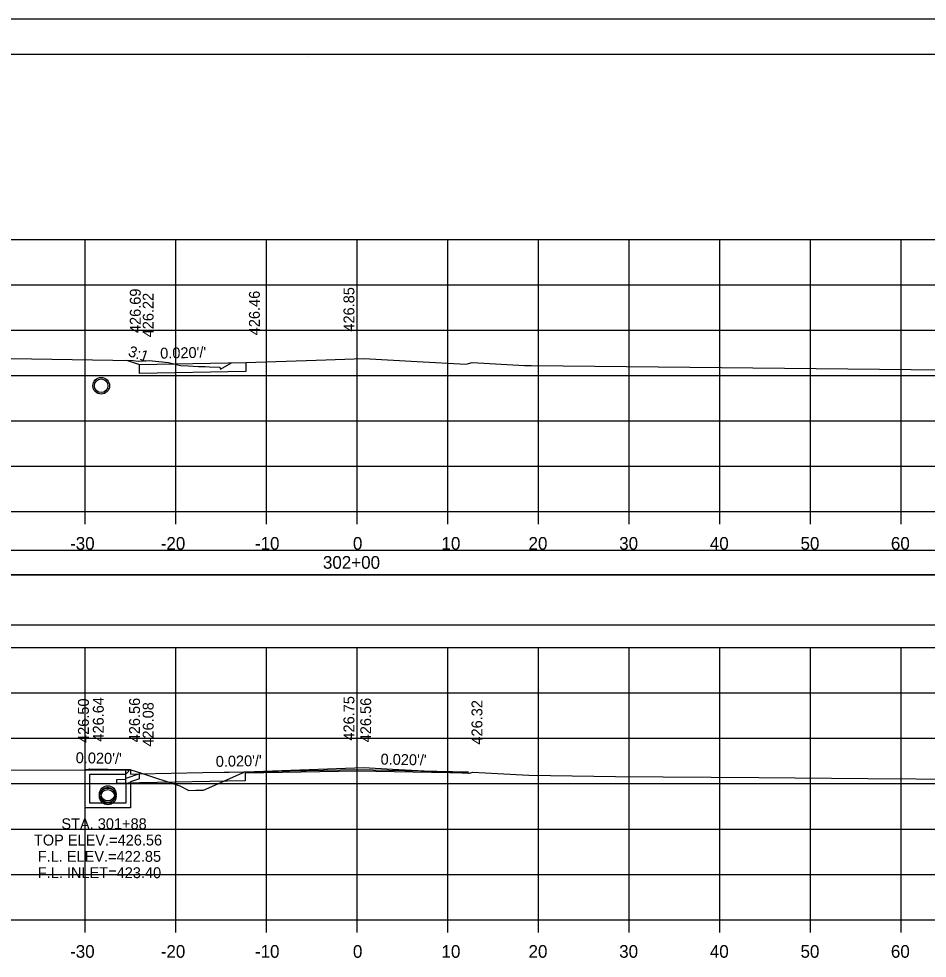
# Model space of a CAD drawing. Extents: x 1371057 to 1372761, y 380005 to 390517.
# Drawn here: x 1372560.5 to 1372660.7, y 389415.7 to 389519.3 of the extents above; entities that cross this region are included whole.
import ezdxf

# ---------------------------------------------------------------- set-up
doc = ezdxf.new("R2010")
doc.units = 0
for name, color, linetype in [('R_Alt Surface', 7, 'Continuous'), ('R_Axis', 7, 'Continuous'), ('R_Axis Annot', 7, 'Continuous'), ('R_Border', 7, 'Continuous'), ('R_Dimension', 7, 'Continuous'), ('R_Exist Surface', 7, 'Continuous'), ('R_Fin Surface', 7, 'Continuous'), ('R_Grid', 7, 'Continuous'), ('R_No Plot', 7, 'Continuous'), ('R_Water', 7, 'Continuous'), ('R_Water Annot', 7, 'Continuous'), ('R_Xsect Elev', 7, 'Continuous'), ('R_Xsect Slope', 7, 'Continuous')]:
    doc.layers.add(name, color=color, linetype=linetype)

msp = doc.modelspace()

# ---------------------------------------------------------------- linework, layer by layer
at = {"layer": 'R_Alt Surface'}
for points in [[(1372585.56, 389481.44), (1372585.56, 389480.44), (1372573.84, 389480.21), (1372573.84, 389481.21)], [(1372610.11, 389436.13), (1372597.84, 389436.38), (1372585.49, 389436.13), (1372585.49, 389435.3), (1372573.84, 389435.07), (1372571.34, 389435.02), (1372571.34, 389435.45), (1372572.34, 389435.47), (1372572.34, 389436.55)]]:
    msp.add_lwpolyline(points, dxfattribs=at)
at = {"layer": 'R_Axis'}
for p, q in [((1372447.84, 389464.99), (1372747.84, 389464.99)), ((1372567.84, 389463.59), (1372567.84, 389464.99)), ((1372577.84, 389463.59), (1372577.84, 389464.99)), ((1372587.84, 389463.59), (1372587.84, 389464.99)), ((1372597.84, 389463.59), (1372597.84, 389464.99)), ((1372607.84, 389463.59), (1372607.84, 389464.99)), ((1372617.84, 389463.59), (1372617.84, 389464.99)), ((1372627.84, 389463.59), (1372627.84, 389464.99)), ((1372637.84, 389463.59), (1372637.84, 389464.99)), ((1372647.84, 389463.59), (1372647.84, 389464.99)), ((1372657.84, 389463.59), (1372657.84, 389464.99)), ((1372447.84, 389419.99), (1372747.84, 389419.99)), ((1372567.84, 389418.59), (1372567.84, 389419.99)), ((1372577.84, 389418.59), (1372577.84, 389419.99)), ((1372587.84, 389418.59), (1372587.84, 389419.99)), ((1372597.84, 389418.59), (1372597.84, 389419.99)), ((1372607.84, 389418.59), (1372607.84, 389419.99)), ((1372617.84, 389418.59), (1372617.84, 389419.99)), ((1372627.84, 389418.59), (1372627.84, 389419.99)), ((1372637.84, 389418.59), (1372637.84, 389419.99)), ((1372647.84, 389418.59), (1372647.84, 389419.99)), ((1372657.84, 389418.59), (1372657.84, 389419.99))]:
    msp.add_line(p, q, dxfattribs=at)
at = {"layer": 'R_Border'}
for p, q in [((1372439.84, 389515.45), (1372756.02, 389515.45)), ((1372592.36, 389515.19), (1372592.36, 389515.19)), ((1372592.36, 389515.19), (1372592.36, 389515.19))]:
    msp.add_line(p, q, dxfattribs=at)
at = {"layer": 'R_Dimension'}
for points in [[(1372445.42, 389458.01), (1372750.16, 389458.01), (1372750.16, 389460.72), (1372445.42, 389460.72)], [(1372445.47, 389452.51), (1372750.2, 389452.51), (1372750.2, 389458.03), (1372445.47, 389458.03)]]:
    msp.add_lwpolyline(points, close=True, dxfattribs=at)
at = {"layer": 'R_Exist Surface'}
for points in [[(1372557.41, 389481.9), (1372573.15, 389481.67), (1372573.68, 389481.58), (1372574.91, 389481.64), (1372577.02, 389481.43), (1372578.36, 389481.12), (1372579.23, 389481.07), (1372580.35, 389481), (1372581.08, 389480.98), (1372581.57, 389480.96), (1372582.68, 389480.93), (1372582.77, 389480.69), (1372583.99, 389481.41), (1372585.56, 389481.44), (1372593.31, 389481.71), (1372598.59, 389481.86), (1372604.48, 389481.54), (1372609.88, 389481.26), (1372610.14, 389481.33), (1372610.53, 389481.43), (1372616.31, 389481.12), (1372616.41, 389481.12), (1372617.06, 389481.11), (1372662.44, 389480.61)], [(1372548.77, 389436.51), (1372572.51, 389436.48), (1372572.79, 389436.5), (1372572.87, 389436.51), (1372574.05, 389436.13), (1372578.27, 389434.74), (1372579.26, 389434.22), (1372580.06, 389434.29), (1372580.88, 389434.26), (1372585.11, 389436.14), (1372585.18, 389436.17), (1372585.39, 389436.3), (1372585.49, 389436.3), (1372587.53, 389436.37), (1372598.59, 389436.76), (1372601.76, 389436.59), (1372610.11, 389436.14), (1372610.25, 389436.16), (1372610.61, 389436.25), (1372613.34, 389436.11), (1372616.77, 389435.93), (1372626.36, 389435.79), (1372642.17, 389435.66), (1372654.18, 389435.57), (1372664.87, 389435.5)]]:
    msp.add_lwpolyline(points, dxfattribs=at)
at = {"layer": 'R_Fin Surface'}
for points in [[(1372572.42, 389481.68), (1372573.84, 389481.21), (1372585.56, 389481.44)], [(1372567.89, 389436.48), (1372568.34, 389436.63), (1372572.34, 389436.55), (1372572.84, 389436.55), (1372572.84, 389436.05), (1372573.84, 389436.07), (1372580.83, 389436.21), (1372583.17, 389436.26), (1372583.73, 389436.27), (1372587.37, 389436.34), (1372587.97, 389436.35), (1372590.43, 389436.4), (1372597.84, 389436.55), (1372610.11, 389436.3)]]:
    msp.add_lwpolyline(points, dxfattribs=at)
at = {"layer": 'R_Grid'}
for p, q in [((1372447.84, 389494.99), (1372747.84, 389494.99)), ((1372567.84, 389464.99), (1372567.84, 389494.99)), ((1372577.84, 389464.99), (1372577.84, 389494.99)), ((1372587.84, 389464.99), (1372587.84, 389494.99)), ((1372597.84, 389464.99), (1372597.84, 389494.99)), ((1372607.84, 389464.99), (1372607.84, 389494.99)), ((1372617.84, 389464.99), (1372617.84, 389494.99)), ((1372627.84, 389464.99), (1372627.84, 389494.99)), ((1372637.84, 389464.99), (1372637.84, 389494.99)), ((1372647.84, 389464.99), (1372647.84, 389494.99)), ((1372657.84, 389464.99), (1372657.84, 389494.99)), ((1372447.84, 389489.99), (1372747.84, 389489.99)), ((1372447.84, 389484.99), (1372747.84, 389484.99)), ((1372447.84, 389479.99), (1372747.84, 389479.99)), ((1372447.84, 389474.99), (1372747.84, 389474.99)), ((1372447.84, 389469.99), (1372747.84, 389469.99)), ((1372447.84, 389464.99), (1372747.84, 389464.99)), ((1372447.84, 389449.99), (1372747.84, 389449.99)), ((1372567.84, 389419.99), (1372567.84, 389449.99)), ((1372577.84, 389419.99), (1372577.84, 389449.99)), ((1372587.84, 389419.99), (1372587.84, 389449.99)), ((1372597.84, 389419.99), (1372597.84, 389449.99)), ((1372607.84, 389419.99), (1372607.84, 389449.99)), ((1372617.84, 389419.99), (1372617.84, 389449.99)), ((1372627.84, 389419.99), (1372627.84, 389449.99)), ((1372637.84, 389419.99), (1372637.84, 389449.99)), ((1372647.84, 389419.99), (1372647.84, 389449.99)), ((1372657.84, 389419.99), (1372657.84, 389449.99)), ((1372447.84, 389444.99), (1372747.84, 389444.99)), ((1372447.84, 389439.99), (1372747.84, 389439.99)), ((1372447.84, 389434.99), (1372747.84, 389434.99)), ((1372447.84, 389429.99), (1372747.84, 389429.99)), ((1372447.84, 389424.99), (1372747.84, 389424.99)), ((1372447.84, 389419.99), (1372747.84, 389419.99))]:
    msp.add_line(p, q, dxfattribs=at)
at = {"layer": 'R_No Plot'}
msp.add_line((1372427.43, 389519.34), (1372760.77, 389519.34), dxfattribs=at)
for points in [[(1372427.43, 389519.34), (1372760.77, 389519.34), (1372760.77, 389306), (1372427.43, 389306)], [(1372673.76, 389515.45), (1372693.38, 389515.45), (1372693.38, 389505.57), (1372709.49, 389505.57), (1372732.69, 389505.57), (1372732.81, 389477.41), (1372756.02, 389477.41), (1372756.02, 389309.99), (1372439.84, 389309.99), (1372439.84, 389515.45)]]:
    msp.add_lwpolyline(points, close=True, dxfattribs=at)
for centre in [(1372569.61, 389478.87), (1372570.34, 389433.84), (1372570.34, 389433.59)]:
    msp.add_circle(centre, 0.917, dxfattribs=at)
at = {"layer": 'R_Water'}
for p, q in [((1372567.84, 389436.55), (1372572.59, 389436.55)), ((1372567.84, 389435.05), (1372567.84, 389436.55)), ((1372572.67, 389436.38), (1372572.34, 389436.05)), ((1372572.67, 389436.38), (1372572.59, 389436.55)), ((1372568.34, 389435.05), (1372568.34, 389436.05)), ((1372568.34, 389436.05), (1372572.34, 389436.05)), ((1372573.84, 389436.07), (1372572.34, 389435.55)), ((1372572.34, 389435.05), (1372572.34, 389435.55)), ((1372573.84, 389435.54), (1372572.84, 389435.19)), ((1372572.84, 389435.05), (1372572.84, 389435.19))]:
    msp.add_line(p, q, dxfattribs=at)
for points in [[(1372573.84, 389435.54), (1372573.84, 389436.07)], [(1372572.84, 389435.05), (1372572.84, 389432.34), (1372570.34, 389432.34), (1372567.84, 389432.34), (1372567.84, 389435.05)], [(1372572.34, 389435.05), (1372572.34, 389432.84), (1372570.34, 389432.84), (1372568.34, 389432.84), (1372568.34, 389435.05)]]:
    msp.add_lwpolyline(points, dxfattribs=at)
for centre in [(1372569.61, 389478.87), (1372570.34, 389433.84), (1372570.34, 389433.59)]:
    msp.add_circle(centre, 0.75, dxfattribs=at)
at = {"layer": 'R_Xsect Elev'}
for p, q in [((1372597.84, 389481.84), (1372597.84, 389491.84)), ((1372597.84, 389436.74), (1372597.84, 389446.74))]:
    msp.add_line(p, q, dxfattribs=at)

# ---------------------------------------------------------------- texts
at = {"layer": 'R_Axis Annot'}
for s, p in [('-30', (1372566.18, 389460.79)), ('-20', (1372576.18, 389460.79)), ('-10', (1372586.57, 389460.79)), ('0', (1372597.38, 389460.79)), ('10', (1372607.15, 389460.79)), ('20', (1372616.75, 389460.79)), ('30', (1372626.75, 389460.79)), ('40', (1372636.75, 389460.79)), ('50', (1372646.75, 389460.79)), ('60', (1372656.72, 389460.79)), ('302+00', (1372594.07, 389458.69)), ('-30', (1372566.18, 389415.79)), ('-20', (1372576.18, 389415.79)), ('-10', (1372586.57, 389415.79)), ('0', (1372597.38, 389415.79)), ('10', (1372607.15, 389415.79)), ('20', (1372616.75, 389415.79)), ('30', (1372626.75, 389415.79)), ('40', (1372636.75, 389415.79)), ('50', (1372646.75, 389415.79)), ('60', (1372656.72, 389415.79))]:
    msp.add_text(s, height=1.4, dxfattribs=at).set_placement(p)
at = {"layer": 'R_Water Annot'}
for s, p in [('STA. 301+88', (1372565.22, 389429.97)), ('TOP ELEV.=426.56', (1372562.19, 389428.17)), ('F.L. ELEV.=422.85', (1372562.61, 389426.37)), ('F.L. INLET=423.40', (1372562.62, 389424.57))]:
    msp.add_text(s, height=1.2, dxfattribs=at).set_placement(p)
at = {"layer": 'R_Xsect Elev'}
for s, p in [('426.69', (1372573.97, 389484.68)), ('426.22', (1372575.39, 389484.21)), ('426.46', (1372587.11, 389484.44)), ('426.85', (1372597.54, 389484.84)), ('426.64', (1372569.89, 389439.63)), ('426.75', (1372597.54, 389439.74)), ('426.50', (1372568.25, 389439.48)), ('426.56', (1372573.89, 389439.55)), ('426.08', (1372575.39, 389439.07)), ('426.56', (1372599.39, 389439.55)), ('426.32', (1372611.66, 389439.3))]:
    msp.add_text(s, height=1.2, rotation=90, dxfattribs=at).set_placement(p)
at = {"layer": 'R_Xsect Slope'}
for s, rotation, p in [('3:1', 341.5668, (1372572.5, 389482.18)), ("0.020'/'", 1.1458, (1372576.13, 389481.86)), ("0.020'/'", 358.8542, (1372566.79, 389437.26)), ("0.020'/'", 358.8542, (1372600.42, 389437.1)), ("0.020'/'", 1.1458, (1372582.26, 389436.84))]:
    msp.add_text(s, height=1.2, rotation=rotation, dxfattribs=at).set_placement(p)

doc.saveas('drawing.dxf')
